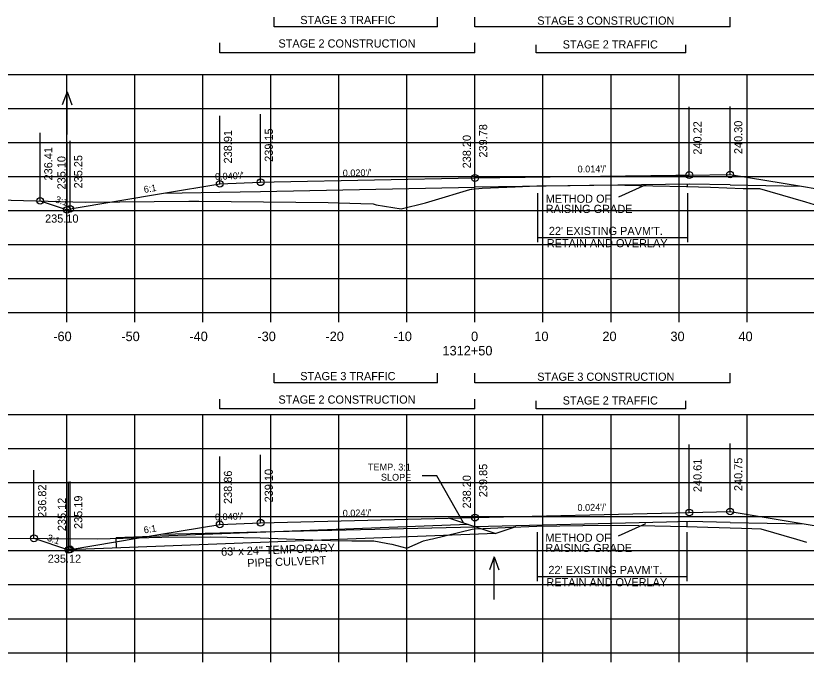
# Model space of a CAD drawing. Extents: x 1342547 to 1344156, y -1532351 to -1517216.
# Drawn here: x 1342635.4 to 1342751.6, y -1517767 to -1517672 of the extents above; entities that cross this region are included whole.
import ezdxf

# ---------------------------------------------------------------- set-up
doc = ezdxf.new("R2010")
doc.units = 0
for name, color, linetype in [('R_Alt Surface', 7, 'Continuous'), ('R_Axis', 7, 'Continuous'), ('R_Axis Annot', 7, 'Continuous'), ('R_Draft', 7, 'Continuous'), ('R_Exist Surface', 7, 'Continuous'), ('R_Fin Surface', 7, 'Continuous'), ('R_Grid', 7, 'Continuous'), ('R_No Plot', 7, 'Continuous'), ('R_Water', 7, 'Continuous'), ('R_Water Annot', 7, 'Continuous'), ('R_Xsect Elev', 7, 'Continuous'), ('R_Xsect Slope', 7, 'Continuous')]:
    doc.layers.add(name, color=color, linetype=linetype)

msp = doc.modelspace()

# ---------------------------------------------------------------- linework, layer by layer
at = {"layer": 'R_Alt Surface'}
for p, q in [((1342734.37, -1517696.76), (1342702.87, -1517697.2)), ((1342731.03, -1517746.45), (1342702.87, -1517747.13))]:
    msp.add_line(p, q, dxfattribs=at)
for points in [[(1342665.37, -1517697.95), (1342671.37, -1517697.83), (1342702.87, -1517697.2)], [(1342740.37, -1517696.88), (1342734.37, -1517696.76)], [(1342740.37, -1517696.88), (1342750.84, -1517697.09)], [(1342657.09, -1517698.11), (1342665.37, -1517697.95)], [(1342665.37, -1517748.03), (1342671.37, -1517747.89), (1342702.87, -1517747.13)], [(1342740.37, -1517746.49), (1342734.37, -1517746.37), (1342731.03, -1517746.45)], [(1342740.37, -1517746.49), (1342751.26, -1517746.71)], [(1342656.69, -1517748.24), (1342665.37, -1517748.03)]]:
    msp.add_lwpolyline(points, dxfattribs=at)
at = {"layer": 'R_Axis'}
for p, q in [((1342562.87, -1517715.65), (1342842.87, -1517715.65)), ((1342642.87, -1517717.05), (1342642.87, -1517715.65)), ((1342652.87, -1517717.05), (1342652.87, -1517715.65)), ((1342662.87, -1517717.05), (1342662.87, -1517715.65)), ((1342672.87, -1517717.05), (1342672.87, -1517715.65)), ((1342682.87, -1517717.05), (1342682.87, -1517715.65)), ((1342692.87, -1517717.05), (1342692.87, -1517715.65)), ((1342702.87, -1517717.05), (1342702.87, -1517715.65)), ((1342712.87, -1517717.05), (1342712.87, -1517715.65)), ((1342722.87, -1517717.05), (1342722.87, -1517715.65)), ((1342732.87, -1517717.05), (1342732.87, -1517715.65)), ((1342742.87, -1517717.05), (1342742.87, -1517715.65)), ((1342562.87, -1517765.65), (1342842.87, -1517765.65)), ((1342642.87, -1517767.05), (1342642.87, -1517765.65)), ((1342652.87, -1517767.05), (1342652.87, -1517765.65)), ((1342662.87, -1517767.05), (1342662.87, -1517765.65)), ((1342672.87, -1517767.05), (1342672.87, -1517765.65)), ((1342682.87, -1517767.05), (1342682.87, -1517765.65)), ((1342692.87, -1517767.05), (1342692.87, -1517765.65)), ((1342702.87, -1517767.05), (1342702.87, -1517765.65)), ((1342712.87, -1517767.05), (1342712.87, -1517765.65)), ((1342722.87, -1517767.05), (1342722.87, -1517765.65)), ((1342732.87, -1517767.05), (1342732.87, -1517765.65)), ((1342742.87, -1517767.05), (1342742.87, -1517765.65))]:
    msp.add_line(p, q, dxfattribs=at)
at = {"layer": 'R_Draft'}
for p, q in [((1342673.38, -1517673.66), (1342673.38, -1517672.23)), ((1342697.38, -1517673.66), (1342697.38, -1517672.23)), ((1342702.87, -1517673.66), (1342702.87, -1517672.23)), ((1342740.38, -1517673.66), (1342740.38, -1517672.23)), ((1342697.38, -1517673.66), (1342673.38, -1517673.66)), ((1342740.38, -1517673.66), (1342702.87, -1517673.66)), ((1342665.37, -1517677.46), (1342665.37, -1517676.02)), ((1342702.87, -1517677.46), (1342702.87, -1517676.02)), ((1342711.85, -1517677.46), (1342711.85, -1517676.31)), ((1342733.85, -1517677.46), (1342733.85, -1517676.31)), ((1342702.87, -1517677.46), (1342665.37, -1517677.46)), ((1342733.85, -1517677.46), (1342711.85, -1517677.46)), ((1342734.07, -1517696.77), (1342734.07, -1517697.11)), ((1342712.08, -1517698.09), (1342712.08, -1517705.29)), ((1342734.09, -1517698.09), (1342734.09, -1517705.29)), ((1342712.08, -1517704.62), (1342734.09, -1517704.62)), ((1342673.38, -1517726), (1342673.38, -1517724.57)), ((1342697.38, -1517726), (1342697.38, -1517724.57)), ((1342702.87, -1517726), (1342702.87, -1517724.57)), ((1342740.38, -1517726), (1342740.38, -1517724.57)), ((1342697.38, -1517726), (1342673.38, -1517726)), ((1342740.38, -1517726), (1342702.87, -1517726)), ((1342665.37, -1517729.8), (1342665.37, -1517728.37)), ((1342702.87, -1517729.8), (1342702.87, -1517728.37)), ((1342711.85, -1517729.8), (1342711.85, -1517728.65)), ((1342733.85, -1517729.8), (1342733.85, -1517728.65)), ((1342702.87, -1517729.8), (1342665.37, -1517729.8)), ((1342733.85, -1517729.8), (1342711.85, -1517729.8)), ((1342699.13, -1517745.88), (1342705.93, -1517748.15)), ((1342708.88, -1517747.16), (1342705.93, -1517748.15)), ((1342712.01, -1517746.91), (1342712.01, -1517747.03)), ((1342734.02, -1517746.38), (1342734.02, -1517747.1)), ((1342712.03, -1517747.93), (1342712.03, -1517755.13)), ((1342734.03, -1517747.93), (1342734.03, -1517755.13)), ((1342712.03, -1517754.46), (1342734.03, -1517754.46))]:
    msp.add_line(p, q, dxfattribs=at)
at = {"layer": 'R_Exist Surface'}
for points in [[(1342632.87, -1517699.07), (1342645.61, -1517699.41), (1342660.82, -1517699.28), (1342661.47, -1517699.27), (1342662.29, -1517699.28), (1342681.29, -1517699.45), (1342686.11, -1517699.61), (1342687.93, -1517699.68), (1342688.37, -1517699.79), (1342692.04, -1517700.39), (1342695.6, -1517699.5), (1342696.6, -1517699.22), (1342702.12, -1517697.55), (1342702.32, -1517697.49), (1342702.39, -1517697.49), (1342703.91, -1517697.37), (1342708.8, -1517697.18), (1342711.98, -1517697.04), (1342716.51, -1517696.98), (1342722.86, -1517696.89), (1342729.03, -1517697.01), (1342733.96, -1517697.11), (1342737.5, -1517697.22), (1342742.31, -1517697.39), (1342743.54, -1517697.39), (1342744.69, -1517697.42), (1342749.6, -1517698.83), (1342751.46, -1517699.35), (1342754.62, -1517700.33)], [(1342624.08, -1517748.77), (1342640.07, -1517748.84), (1342647.33, -1517748.92), (1342656.87, -1517748.68), (1342664.02, -1517748.63), (1342671.31, -1517748.78), (1342681.65, -1517749.17), (1342684.77, -1517749.22), (1342688.02, -1517749.19), (1342688.8, -1517749.36), (1342690.06, -1517749.58), (1342690.64, -1517749.72), (1342692.86, -1517750.27), (1342695.32, -1517749.21), (1342696.33, -1517748.98), (1342696.64, -1517748.9), (1342702.46, -1517747.47), (1342702.74, -1517747.46), (1342704.09, -1517747.37), (1342707.3, -1517747.23), (1342711.97, -1517747.03), (1342718.71, -1517746.94), (1342722.92, -1517746.89), (1342726.95, -1517746.97), (1342733.95, -1517747.1), (1342737.11, -1517747.19), (1342742.05, -1517747.33), (1342743.58, -1517747.37), (1342744.89, -1517747.42), (1342750.11, -1517748.96), (1342751.59, -1517749.38)]]:
    msp.add_lwpolyline(points, dxfattribs=at)
at = {"layer": 'R_Fin Surface'}
for points in [[(1342638.97, -1517699.23), (1342642.92, -1517700.55), (1342643.37, -1517700.4), (1342657.09, -1517698.11), (1342665.37, -1517696.73), (1342671.37, -1517696.49), (1342673.37, -1517696.45), (1342702.87, -1517695.86), (1342732.37, -1517695.46), (1342734.37, -1517695.43), (1342740.37, -1517695.35), (1342750.84, -1517697.09), (1342762.37, -1517699.01), (1342772.38, -1517702.35), (1342782.33, -1517699.03)], [(1342638.06, -1517748.83), (1342643.16, -1517750.53), (1342643.37, -1517750.46), (1342656.69, -1517748.24), (1342665.37, -1517746.79), (1342671.37, -1517746.55), (1342673.37, -1517746.5), (1342702.87, -1517745.79), (1342732.37, -1517745.09), (1342734.37, -1517745.04), (1342740.37, -1517744.89), (1342751.26, -1517746.71), (1342762.37, -1517748.56), (1342773.56, -1517752.29), (1342783.13, -1517749.1)]]:
    msp.add_lwpolyline(points, dxfattribs=at)
at = {"layer": 'R_Grid'}
for p, q in [((1342562.87, -1517680.65), (1342842.87, -1517680.65)), ((1342642.87, -1517715.65), (1342642.87, -1517680.65)), ((1342652.87, -1517715.65), (1342652.87, -1517680.65)), ((1342662.87, -1517715.65), (1342662.87, -1517680.65)), ((1342672.87, -1517715.65), (1342672.87, -1517680.65)), ((1342682.87, -1517715.65), (1342682.87, -1517680.65)), ((1342692.87, -1517715.65), (1342692.87, -1517680.65)), ((1342702.87, -1517715.65), (1342702.87, -1517680.65)), ((1342712.87, -1517715.65), (1342712.87, -1517680.65)), ((1342722.87, -1517715.65), (1342722.87, -1517680.65)), ((1342732.87, -1517715.65), (1342732.87, -1517680.65)), ((1342742.87, -1517715.65), (1342742.87, -1517680.65)), ((1342562.87, -1517685.65), (1342842.87, -1517685.65)), ((1342562.87, -1517690.65), (1342842.87, -1517690.65)), ((1342562.87, -1517695.65), (1342842.87, -1517695.65)), ((1342562.87, -1517700.65), (1342842.87, -1517700.65)), ((1342562.87, -1517705.65), (1342842.87, -1517705.65)), ((1342562.87, -1517710.65), (1342842.87, -1517710.65)), ((1342562.87, -1517715.65), (1342842.87, -1517715.65)), ((1342562.87, -1517730.65), (1342842.87, -1517730.65)), ((1342642.87, -1517765.65), (1342642.87, -1517730.65)), ((1342652.87, -1517765.65), (1342652.87, -1517730.65)), ((1342662.87, -1517765.65), (1342662.87, -1517730.65)), ((1342672.87, -1517765.65), (1342672.87, -1517730.65)), ((1342682.87, -1517765.65), (1342682.87, -1517730.65)), ((1342692.87, -1517765.65), (1342692.87, -1517730.65)), ((1342702.87, -1517765.65), (1342702.87, -1517730.65)), ((1342712.87, -1517765.65), (1342712.87, -1517730.65)), ((1342722.87, -1517765.65), (1342722.87, -1517730.65)), ((1342732.87, -1517765.65), (1342732.87, -1517730.65)), ((1342742.87, -1517765.65), (1342742.87, -1517730.65)), ((1342562.87, -1517735.65), (1342842.87, -1517735.65)), ((1342562.87, -1517740.65), (1342842.87, -1517740.65)), ((1342562.87, -1517745.65), (1342842.87, -1517745.65)), ((1342562.87, -1517750.65), (1342842.87, -1517750.65)), ((1342562.87, -1517755.65), (1342842.87, -1517755.65)), ((1342562.87, -1517760.65), (1342842.87, -1517760.65)), ((1342562.87, -1517765.65), (1342842.87, -1517765.65))]:
    msp.add_line(p, q, dxfattribs=at)
at = {"layer": 'R_No Plot'}
for centre in [(1342734.37, -1517695.43), (1342740.37, -1517695.35), (1342665.37, -1517696.73), (1342671.37, -1517696.49), (1342702.87, -1517695.86), (1342638.97, -1517699.23), (1342642.92, -1517700.55), (1342643.37, -1517700.4), (1342734.37, -1517745.04), (1342740.37, -1517744.89), (1342665.37, -1517746.79), (1342671.37, -1517746.55), (1342702.87, -1517745.79), (1342638.06, -1517748.83), (1342643.16, -1517750.53), (1342643.37, -1517750.46)]:
    msp.add_circle(centre, 0.5, dxfattribs=at)
at = {"layer": 'R_Water'}
for p, q in [((1342642.93, -1517683.21), (1342642.23, -1517685.13)), ((1342642.93, -1517689.49), (1342642.93, -1517683.21)), ((1342642.93, -1517683.21), (1342643.63, -1517685.13)), ((1342650.19, -1517750.26), (1342650.13, -1517748.76)), ((1342705.7, -1517751.56), (1342705, -1517753.48)), ((1342705.7, -1517757.84), (1342705.7, -1517751.56)), ((1342705.7, -1517751.56), (1342706.4, -1517753.48))]:
    msp.add_line(p, q, dxfattribs=at)
for points in [[(1342701.88, -1517746.8), (1342650.13, -1517748.76)], [(1342705.93, -1517748.15), (1342643.16, -1517750.53)]]:
    msp.add_lwpolyline(points, dxfattribs=at)
at = {"layer": 'R_Xsect Elev'}
for p, q in [((1342702.87, -1517695.86), (1342702.87, -1517685.86)), ((1342734.37, -1517695.43), (1342734.37, -1517685.43)), ((1342740.37, -1517695.35), (1342740.37, -1517685.35)), ((1342665.37, -1517696.73), (1342665.37, -1517686.73)), ((1342671.37, -1517696.49), (1342671.37, -1517686.49)), ((1342702.87, -1517697.45), (1342702.87, -1517687.45)), ((1342638.97, -1517699.23), (1342638.97, -1517689.23)), ((1342642.92, -1517700.55), (1342642.92, -1517690.55)), ((1342643.37, -1517700.4), (1342643.37, -1517690.4)), ((1342727.99, -1517696.88), (1342723.96, -1517698.67)), ((1342702.87, -1517745.79), (1342702.87, -1517735.79)), ((1342734.37, -1517745.04), (1342734.37, -1517735.04)), ((1342740.37, -1517744.89), (1342740.37, -1517734.89)), ((1342665.37, -1517746.79), (1342665.37, -1517736.79)), ((1342671.37, -1517746.55), (1342671.37, -1517736.55)), ((1342702.87, -1517747.45), (1342702.87, -1517737.45)), ((1342638.06, -1517748.83), (1342638.06, -1517738.83)), ((1342643.16, -1517750.53), (1342643.16, -1517740.53)), ((1342643.37, -1517750.46), (1342643.37, -1517740.46)), ((1342697.25, -1517739.64), (1342695.11, -1517739.64)), ((1342701.19, -1517746.57), (1342697.25, -1517739.64)), ((1342727.93, -1517746.71), (1342723.9, -1517748.51))]:
    msp.add_line(p, q, dxfattribs=at)

# ---------------------------------------------------------------- texts
at = {"layer": 'R_Axis Annot'}
for s, p in [('-60', (1342640.9, -1517719.85)), ('-50', (1342650.9, -1517719.85)), ('-40', (1342660.9, -1517719.85)), ('-30', (1342670.9, -1517719.85)), ('-20', (1342680.9, -1517719.85)), ('-10', (1342690.9, -1517719.85)), ('0', (1342702.3, -1517719.85)), ('10', (1342711.6, -1517719.85)), ('20', (1342721.6, -1517719.85)), ('30', (1342731.6, -1517719.85)), ('40', (1342741.6, -1517719.85)), ('1312+50', (1342698.1, -1517721.95))]:
    msp.add_text(s, height=1.4, dxfattribs=at).set_placement(p)
at = {"layer": 'R_Draft'}
for s, p in [('STAGE 3 TRAFFIC', (1342677.2, -1517673.24)), ('STAGE 3 CONSTRUCTION', (1342712.03, -1517673.33)), ('STAGE 2 CONSTRUCTION', (1342673.99, -1517676.69)), ('STAGE 2 TRAFFIC', (1342715.76, -1517676.83)), ("22' EXISTING PAVM'T.", (1342713.73, -1517704.25)), ('RETAIN AND OVERLAY', (1342713.43, -1517706.05)), ('STAGE 3 TRAFFIC', (1342677.2, -1517725.59)), ('STAGE 3 CONSTRUCTION', (1342712.03, -1517725.68)), ('STAGE 2 CONSTRUCTION', (1342673.99, -1517729.04)), ('STAGE 2 TRAFFIC', (1342715.76, -1517729.17)), ("22' EXISTING PAVM'T.", (1342713.67, -1517754.09)), ('RETAIN AND OVERLAY', (1342713.37, -1517755.89))]:
    msp.add_text(s, height=1.2, dxfattribs=at).set_placement(p)
at = {"layer": 'R_Water'}
for s, p in [('63\' x 24" TEMPORARY', (1342665.58, -1517751.41)), ('PIPE CULVERT', (1342669.43, -1517753.07))]:
    msp.add_text(s, height=1.2, rotation=2.0869, dxfattribs=at).set_placement(p)
at = {"layer": 'R_Water Annot'}
for s, p in [('235.10', (1342639.7, -1517702.43)), ('235.10', (1342639.7, -1517702.43)), ('235.12', (1342640.09, -1517752.43)), ('235.12', (1342640.09, -1517752.43))]:
    msp.add_text(s, height=1.2, dxfattribs=at).set_placement(p)
at = {"layer": 'R_Xsect Elev'}
for s, p in [('239.78', (1342704.67, -1517692.86)), ('240.22', (1342736.17, -1517692.43)), ('240.30', (1342742.17, -1517692.35)), ('238.91', (1342667.17, -1517693.73)), ('239.15', (1342673.17, -1517693.49)), ('238.20', (1342702.27, -1517694.45)), ('236.41', (1342640.77, -1517696.23)), ('235.10', (1342642.7, -1517697.55)), ('235.25', (1342645.17, -1517697.4)), ('240.75', (1342742.17, -1517741.89)), ('239.85', (1342704.67, -1517742.79)), ('240.61', (1342736.17, -1517742.04)), ('238.86', (1342667.17, -1517743.79)), ('239.10', (1342673.17, -1517743.55)), ('238.20', (1342702.27, -1517744.45)), ('236.82', (1342639.86, -1517745.83)), ('235.19', (1342645.17, -1517747.46)), ('235.12', (1342642.76, -1517747.78))]:
    msp.add_text(s, height=1.2, rotation=90, dxfattribs=at).set_placement(p)
for s, p in [('METHOD OF', (1342713.27, -1517699.51)), ('RAISING GRADE', (1342713.27, -1517701.01)), ('METHOD OF', (1342713.21, -1517749.35)), ('RAISING GRADE', (1342713.21, -1517750.85))]:
    msp.add_text(s, height=1.2, dxfattribs=at).set_placement(p)
at = {"layer": 'R_Xsect Slope'}
for s, rotation, p in [("0.014'/'", 0.7912, (1342717.96, -1517695.06)), ("0.040'/'", 2.2906, (1342664.69, -1517696.16)), ("0.020'/'", 1.1458, (1342683.45, -1517695.65)), ('6:1', 9.4623, (1342654.28, -1517698.07)), ('3:1', 341.5651, (1342641.11, -1517699.42)), ('TEMP. 3:1', 359.6242, (1342687.14, -1517738.84)), ('SLOPE', 359.6242, (1342689.05, -1517740.35)), ("0.024'/'", 1.3768, (1342717.95, -1517744.83)), ("0.040'/'", 2.2906, (1342664.69, -1517746.22)), ("0.024'/'", 1.3768, (1342683.45, -1517745.66)), ('6:1', 9.4623, (1342654.28, -1517748.13)), ('3:1', 341.5651, (1342639.91, -1517749.16))]:
    msp.add_text(s, height=1, rotation=rotation, dxfattribs=at).set_placement(p)

doc.saveas('drawing.dxf')
